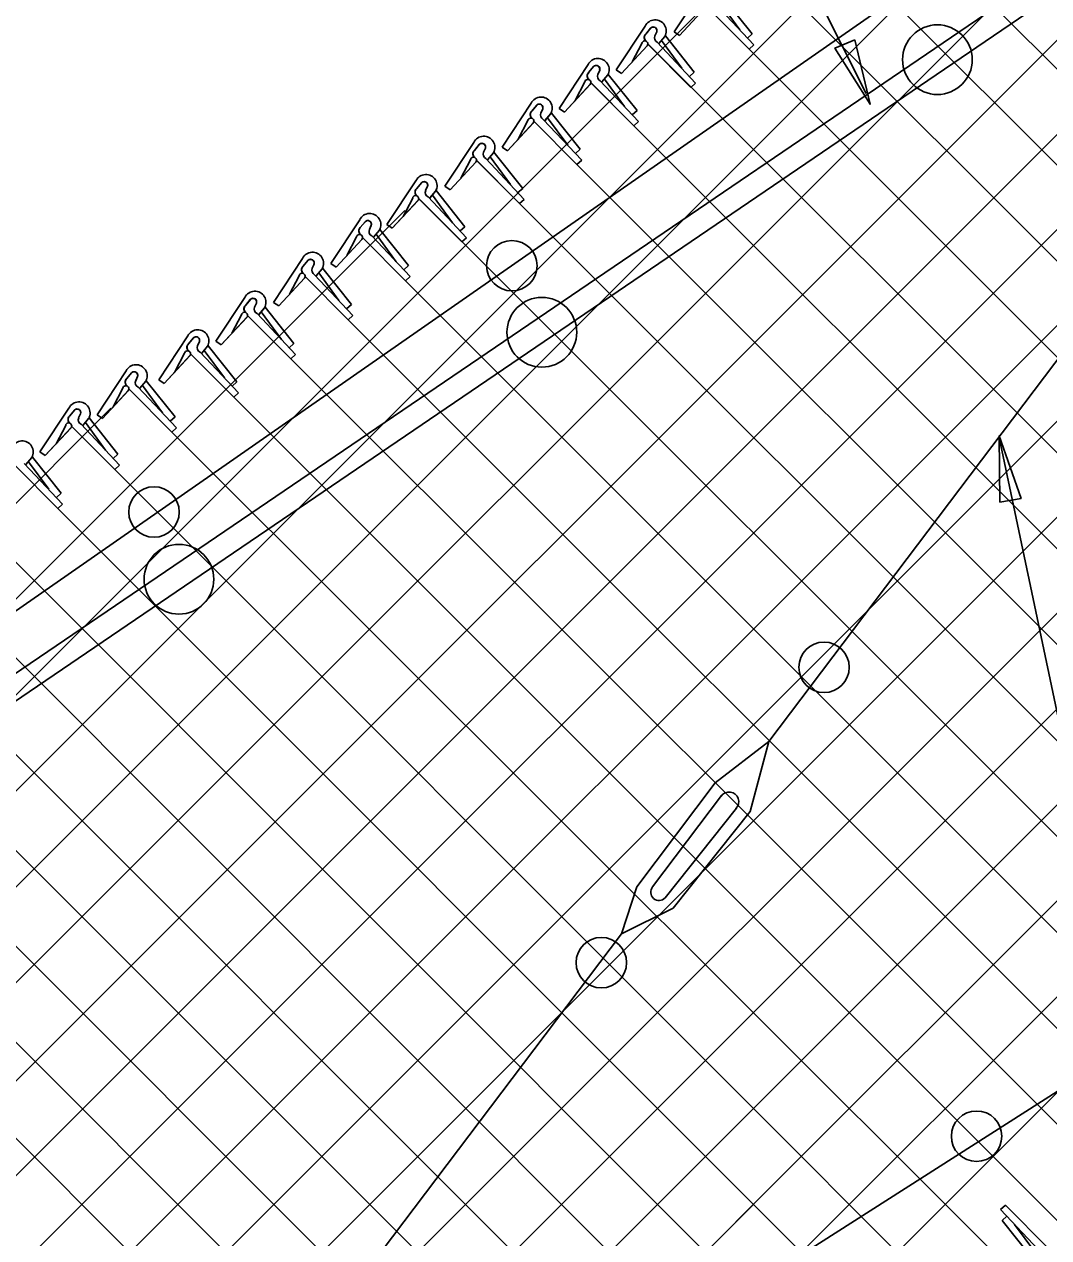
# Model space of a CAD drawing. Extents: x 0 to 1270, y 0 to 830.
# Drawn here: x 638.3 to 681.4, y 632.1 to 683.1 of the extents above; entities that cross this region are included whole.
import ezdxf

# ---------------------------------------------------------------- set-up
doc = ezdxf.new("R2010")
doc.units = 0
for name, color, linetype in [('CT_Dimensions', 7, 'Continuous'), ('sb_Chainlink Fence', 7, 'Continuous'), ('sb_Existing Structural Steel', 7, 'Continuous')]:
    doc.layers.add(name, color=color, linetype=linetype)

msp = doc.modelspace()

# ---------------------------------------------------------------- linework, layer by layer
at = {"layer": 'CT_Dimensions'}
for p, q in [((673.699, 680.237), (606.11, 814.054)), ((679.29, 665.77), (693.667, 597.343))]:
    msp.add_line(p, q, dxfattribs=at)
for points in [[(673.227, 682.494), (673.86, 679.78), (672.381, 682.142)], [(679.307, 663.06), (679.286, 665.847), (680.209, 663.218)]]:
    msp.add_lwpolyline(points, close=True, dxfattribs=at)
at = {"layer": 'sb_Chainlink Fence'}
for p, q in [((632.746, 613.457), (771.167, 751.878)), ((632.741, 617.482), (759.121, 743.863)), ((632.735, 621.508), (749.785, 738.558)), ((632.73, 625.533), (738.073, 730.876)), ((632.726, 629.509), (730.399, 727.183)), ((632.722, 633.487), (718.788, 719.553)), ((632.715, 637.609), (703.105, 707.999)), ((632.709, 641.634), (691.819, 700.743)), ((632.751, 609.432), (716.137, 692.817)), ((632.704, 645.66), (679.398, 692.353)), ((632.756, 605.407), (716.172, 688.823)), ((675.961, 687.005), (711.655, 651.307)), ((669.357, 685.545), (706.73, 648.172)), ((673.575, 685.37), (709.142, 649.789)), ((640.993, 609.613), (716.208, 684.828)), ((666.853, 684.668), (665.635, 682.824)), ((666.965, 683.915), (668.779, 682.094)), ((666.982, 683.89), (704.329, 646.543)), ((667.364, 683.986), (668.977, 682.273)), ((668.39, 682.902), (667.542, 684.057)), ((668.91, 682.736), (667.703, 684.253)), ((632.699, 649.685), (666.879, 683.865)), ((665.858, 682.671), (666.943, 683.84)), ((665.858, 682.671), (666.936, 683.833)), ((664.409, 683.066), (663.191, 681.221)), ((664.433, 682.731), (664.655, 682.995)), ((664.635, 682.973), (664.433, 682.731)), ((664.896, 682.831), (664.814, 682.653)), ((664.814, 682.66), (664.895, 682.827)), ((664.92, 682.384), (666.532, 680.67)), ((664.987, 682.336), (665.235, 682.629)), ((664.991, 682.34), (665.236, 682.63)), ((665.946, 681.299), (665.097, 682.454)), ((665.235, 682.629), (665.253, 682.663)), ((665.253, 682.663), (665.269, 682.7)), ((666.465, 681.133), (665.259, 682.651)), ((665.635, 682.824), (665.858, 682.671)), ((668.91, 682.736), (668.712, 682.556)), ((663.414, 681.069), (664.498, 682.238)), ((663.414, 681.069), (664.492, 682.231)), ((664.27, 682.338), (663.864, 681.562)), ((664.521, 682.312), (666.335, 680.491)), ((664.527, 682.314), (701.791, 645.05)), ((668.977, 682.273), (668.779, 682.094)), ((662.012, 681.447), (660.794, 679.602)), ((662.036, 681.112), (662.259, 681.376)), ((662.238, 681.354), (662.036, 681.112)), ((662.499, 681.211), (662.417, 681.034)), ((662.418, 681.04), (662.499, 681.207)), ((662.591, 680.717), (662.838, 681.01)), ((662.594, 680.721), (662.84, 681.011)), ((663.549, 679.68), (662.701, 680.835)), ((662.838, 681.01), (662.857, 681.044)), ((662.857, 681.044), (662.872, 681.08)), ((664.069, 679.514), (662.862, 681.032)), ((663.191, 681.221), (663.414, 681.069)), ((666.465, 681.133), (666.267, 680.954)), ((668.226, 632.815), (716.244, 680.833)), ((661.017, 679.45), (662.102, 680.618)), ((661.017, 679.45), (662.095, 680.612)), ((661.873, 680.719), (661.468, 679.943)), ((662.124, 680.693), (663.938, 678.872)), ((662.129, 680.681), (699.468, 643.342)), ((662.523, 680.764), (664.136, 679.051)), ((666.532, 680.67), (666.335, 680.491)), ((659.62, 679.824), (658.402, 677.979)), ((659.644, 679.489), (659.866, 679.753)), ((659.846, 679.731), (659.644, 679.489)), ((660.107, 679.588), (660.025, 679.411)), ((660.025, 679.417), (660.107, 679.584)), ((660.198, 679.094), (660.446, 679.387)), ((660.202, 679.098), (660.447, 679.388)), ((660.446, 679.387), (660.464, 679.421)), ((660.464, 679.421), (660.48, 679.457)), ((661.676, 677.891), (660.47, 679.408)), ((660.794, 679.602), (661.017, 679.45)), ((664.069, 679.514), (663.871, 679.335)), ((658.625, 677.827), (659.71, 678.995)), ((658.625, 677.827), (659.703, 678.989)), ((659.481, 679.096), (659.075, 678.32)), ((659.732, 679.07), (661.546, 677.249)), ((660.131, 679.141), (661.744, 677.428)), ((661.157, 678.057), (660.308, 679.212)), ((664.136, 679.051), (663.938, 678.872)), ((657.208, 678.177), (655.99, 676.333)), ((657.232, 677.843), (657.454, 678.107)), ((657.434, 678.085), (657.232, 677.843)), ((657.695, 677.942), (657.613, 677.765)), ((657.613, 677.771), (657.695, 677.938)), ((658.034, 677.741), (658.052, 677.775)), ((658.052, 677.775), (658.068, 677.811)), ((659.264, 676.245), (658.058, 677.762)), ((658.402, 677.979), (658.625, 677.827)), ((661.676, 677.891), (661.479, 677.712)), ((656.213, 676.181), (657.297, 677.349)), ((656.213, 676.181), (657.291, 677.342)), ((657.069, 677.45), (656.663, 676.674)), ((657.32, 677.424), (659.134, 675.603)), ((657.343, 677.406), (694.365, 640.384)), ((657.719, 677.495), (659.332, 675.782)), ((657.786, 677.448), (658.034, 677.741)), ((657.79, 677.452), (658.035, 677.742)), ((658.745, 676.411), (657.896, 677.566)), ((661.744, 677.428), (661.546, 677.249)), ((661.546, 677.249), (696.97, 641.809)), ((654.78, 676.567), (653.562, 674.723)), ((654.804, 676.233), (655.026, 676.496)), ((655.006, 676.474), (654.804, 676.233)), ((655.267, 676.332), (655.185, 676.155)), ((655.185, 676.161), (655.266, 676.328)), ((655.99, 676.333), (656.213, 676.181)), ((659.264, 676.245), (659.066, 676.066)), ((653.784, 674.57), (654.869, 675.739)), ((653.784, 674.57), (654.862, 675.732)), ((654.641, 675.839), (654.235, 675.063)), ((654.892, 675.814), (656.706, 673.992)), ((654.955, 675.764), (688.676, 642.043)), ((655.291, 675.885), (656.903, 674.172)), ((655.358, 675.837), (655.606, 676.13)), ((655.362, 675.842), (655.607, 676.131)), ((656.317, 674.801), (655.468, 675.956)), ((655.606, 676.13), (655.624, 676.164)), ((655.624, 676.164), (655.64, 676.201)), ((656.836, 674.635), (655.63, 676.152)), ((659.332, 675.782), (659.134, 675.603)), ((632.694, 653.71), (654.305, 675.322)), ((652.416, 674.93), (651.198, 673.086)), ((652.44, 674.596), (652.662, 674.859)), ((652.642, 674.838), (652.44, 674.596)), ((653.562, 674.723), (653.784, 674.57)), ((652.277, 674.202), (651.871, 673.427)), ((652.903, 674.695), (652.821, 674.518)), ((652.821, 674.524), (652.903, 674.691)), ((652.927, 674.248), (654.539, 672.535)), ((652.994, 674.2), (653.242, 674.493)), ((652.998, 674.205), (653.243, 674.494)), ((653.953, 673.164), (653.104, 674.319)), ((653.242, 674.493), (653.26, 674.527)), ((653.26, 674.527), (653.276, 674.564)), ((654.472, 672.998), (653.266, 674.515)), ((656.836, 674.635), (656.638, 674.455)), ((651.421, 672.933), (652.505, 674.102)), ((651.421, 672.933), (652.499, 674.095)), ((652.528, 674.177), (654.342, 672.355)), ((656.903, 674.172), (656.706, 673.992)), ((650.008, 673.301), (648.79, 671.456)), ((650.032, 672.966), (650.255, 673.23)), ((650.234, 673.208), (650.032, 672.966)), ((650.495, 673.065), (650.414, 672.888)), ((650.414, 672.894), (650.495, 673.061)), ((650.587, 672.571), (650.835, 672.864)), ((650.59, 672.575), (650.836, 672.865)), ((651.545, 671.534), (650.697, 672.689)), ((650.835, 672.864), (650.853, 672.898)), ((650.853, 672.898), (650.868, 672.934)), ((652.065, 671.368), (650.859, 672.885)), ((651.198, 673.086), (651.421, 672.933)), ((654.472, 672.998), (654.274, 672.818)), ((649.013, 671.304), (650.098, 672.472)), ((649.013, 671.304), (650.091, 672.466)), ((649.87, 672.573), (649.464, 671.797)), ((650.121, 672.547), (651.934, 670.726)), ((650.519, 672.618), (652.132, 670.905)), ((654.338, 672.356), (689.495, 637.193)), ((654.539, 672.535), (654.342, 672.355)), ((647.59, 671.662), (646.372, 669.818)), ((647.614, 671.328), (647.836, 671.591)), ((647.816, 671.57), (647.614, 671.328)), ((648.077, 671.427), (647.995, 671.25)), ((647.995, 671.256), (648.077, 671.423)), ((648.168, 670.932), (648.416, 671.225)), ((648.172, 670.937), (648.417, 671.226)), ((648.416, 671.225), (648.434, 671.26)), ((648.434, 671.26), (648.45, 671.296)), ((649.646, 669.73), (648.44, 671.247)), ((648.79, 671.456), (649.013, 671.304)), ((652.065, 671.368), (651.867, 671.189)), ((646.595, 669.665), (647.68, 670.834)), ((646.595, 669.665), (647.673, 670.827)), ((647.451, 670.934), (647.045, 670.159)), ((647.702, 670.909), (649.516, 669.087)), ((648.101, 670.98), (649.714, 669.267)), ((649.127, 669.896), (648.278, 671.051)), ((652.132, 670.905), (651.934, 670.726)), ((651.934, 670.726), (687.019, 635.639)), ((645.194, 670.043), (643.976, 668.199)), ((645.218, 669.709), (645.441, 669.972)), ((645.42, 669.951), (645.218, 669.709)), ((645.681, 669.808), (645.599, 669.631)), ((645.6, 669.637), (645.681, 669.804)), ((645.773, 669.313), (646.02, 669.606)), ((645.776, 669.318), (646.022, 669.607)), ((646.02, 669.606), (646.039, 669.64)), ((646.039, 669.64), (646.054, 669.677)), ((647.251, 668.111), (646.044, 669.628)), ((646.372, 669.818), (646.595, 669.665)), ((649.646, 669.73), (649.449, 669.55)), ((644.199, 668.046), (645.284, 669.215)), ((644.199, 668.046), (645.277, 669.208)), ((645.056, 669.315), (644.65, 668.54)), ((645.306, 669.29), (647.12, 667.468)), ((645.317, 669.279), (682.114, 632.482)), ((645.705, 669.361), (647.318, 667.648)), ((646.731, 668.277), (645.883, 669.432)), ((649.714, 669.267), (649.516, 669.087)), ((649.516, 669.087), (684.47, 634.158)), ((642.597, 668.575), (641.379, 666.73)), ((642.621, 668.24), (642.843, 668.504)), ((642.823, 668.482), (642.621, 668.24)), ((643.084, 668.339), (643.002, 668.162)), ((643.002, 668.169), (643.084, 668.335)), ((643.176, 667.845), (643.423, 668.138)), ((643.179, 667.849), (643.424, 668.139)), ((643.423, 668.138), (643.441, 668.172)), ((643.441, 668.172), (643.457, 668.208)), ((644.654, 666.642), (643.447, 668.16)), ((643.976, 668.199), (644.199, 668.046)), ((647.251, 668.111), (647.053, 667.931)), ((641.602, 666.578), (642.687, 667.747)), ((641.602, 666.578), (642.68, 667.74)), ((642.458, 667.847), (642.053, 667.071)), ((642.709, 667.821), (644.523, 666)), ((643.108, 667.893), (644.721, 666.179)), ((644.134, 666.808), (643.286, 667.963)), ((647.318, 667.648), (647.12, 667.468)), ((632.689, 657.736), (641.96, 667.006)), ((640.199, 667.012), (638.98, 665.167)), ((640.222, 666.677), (640.445, 666.941)), ((640.424, 666.919), (640.222, 666.677)), ((640.685, 666.776), (640.604, 666.599)), ((640.604, 666.606), (640.685, 666.772)), ((640.777, 666.282), (641.025, 666.575)), ((640.78, 666.286), (641.026, 666.576)), ((641.025, 666.575), (641.043, 666.609)), ((641.043, 666.609), (641.058, 666.645)), ((642.255, 665.079), (641.049, 666.597)), ((641.379, 666.73), (641.602, 666.578)), ((644.654, 666.642), (644.456, 666.463)), ((639.203, 665.015), (640.288, 666.184)), ((639.203, 665.015), (640.281, 666.177)), ((640.06, 666.284), (639.654, 665.508)), ((640.311, 666.258), (642.124, 664.437)), ((640.71, 666.33), (642.322, 664.616)), ((641.736, 665.245), (640.887, 666.4)), ((644.721, 666.179), (644.523, 666)), ((644.523, 666), (677.52, 633.046)), ((638.98, 665.167), (639.203, 665.015)), ((642.255, 665.079), (642.057, 664.9)), ((637.921, 664.617), (639.735, 662.796)), ((638.32, 664.688), (639.933, 662.975)), ((638.388, 664.64), (638.635, 664.934)), ((638.391, 664.645), (638.637, 664.935)), ((639.346, 663.604), (638.498, 664.759)), ((638.635, 664.934), (638.654, 664.968)), ((638.654, 664.968), (638.669, 665.004)), ((639.866, 663.438), (638.659, 664.955)), ((642.322, 664.616), (642.124, 664.437)), ((642.124, 664.437), (668.952, 637.589)), ((639.866, 663.438), (639.668, 663.259)), ((639.933, 662.975), (639.735, 662.796)), ((639.735, 662.796), (674.44, 628.064)), ((637.282, 661.202), (672.265, 626.209)), ((634.889, 659.567), (669.531, 624.913)), ((632.689, 657.725), (667.185, 623.228)), ((632.694, 653.689), (664.548, 621.835)), ((632.699, 649.654), (662.222, 620.131)), ((670.226, 630.785), (687.137, 647.695)), ((632.704, 645.618), (659.721, 618.601)), ((632.71, 641.582), (657.22, 617.071)), ((672.336, 628.864), (685.047, 641.575)), ((668.67, 637.871), (676.941, 629.593)), ((675.851, 634.713), (679.518, 631.051)), ((651.902, 616.491), (668.943, 633.532)), ((679.347, 633.335), (679.545, 633.515)), ((681.357, 631.691), (679.545, 633.515)), ((680.958, 631.62), (679.347, 633.335)), ((679.414, 632.872), (679.612, 633.051)), ((679.414, 632.872), (680.619, 631.354)), ((679.933, 632.706), (680.78, 631.55))]:
    msp.add_line(p, q, dxfattribs=at)
for centre, radius, start, end in [((664.828, 682.858), 0.468, 330.7731, 153.6798), ((664.751, 682.876), 0.152, 342.5148, 140.1368), ((664.752, 682.877), 0.152, 340.7344, 129.2174), ((664.396, 682.316), 0.128, 319.0215, 170.0696), ((664.562, 682.59), 0.192, 140.2017, 233.0053), ((664.568, 682.59), 0.195, 133.6672, 232.2344), ((665.008, 682.574), 0.209, 156.4833, 245.1578), ((662.431, 681.239), 0.468, 330.7731, 153.6798), ((662.354, 681.257), 0.152, 342.5148, 140.1368), ((662.355, 681.258), 0.152, 340.7344, 129.2174), ((661.999, 680.697), 0.128, 319.0215, 170.0696), ((662.166, 680.971), 0.192, 140.2017, 233.0053), ((662.171, 680.971), 0.195, 133.6672, 232.2344), ((662.611, 680.955), 0.209, 156.4833, 245.1578), ((660.039, 679.616), 0.468, 330.7731, 153.6798), ((659.773, 679.348), 0.192, 140.2017, 233.0053), ((659.779, 679.348), 0.195, 133.6672, 232.2344), ((659.962, 679.634), 0.152, 342.5148, 140.1368), ((659.963, 679.635), 0.152, 340.7344, 129.2174), ((660.219, 679.331), 0.209, 156.4833, 245.1578), ((659.607, 679.074), 0.128, 319.0215, 170.0696), ((657.627, 677.97), 0.468, 330.7731, 153.6798), ((657.361, 677.701), 0.192, 140.2017, 233.0053), ((657.367, 677.702), 0.195, 133.6672, 232.2344), ((657.55, 677.988), 0.152, 342.5148, 140.1368), ((657.551, 677.988), 0.152, 340.7344, 129.2174), ((657.807, 677.685), 0.209, 156.4833, 245.1578), ((657.195, 677.428), 0.128, 319.0215, 170.0696), ((655.199, 676.36), 0.468, 330.7731, 153.6798), ((654.939, 676.091), 0.195, 133.6672, 232.2344), ((655.122, 676.377), 0.152, 342.5148, 140.1368), ((655.123, 676.378), 0.152, 340.7344, 129.2174), ((654.767, 675.817), 0.128, 319.0215, 170.0696), ((654.933, 676.091), 0.192, 140.2017, 233.0053), ((655.379, 676.075), 0.209, 156.4833, 245.1578), ((652.835, 674.723), 0.468, 330.7731, 153.6798), ((652.758, 674.74), 0.152, 342.5148, 140.1368), ((652.759, 674.741), 0.152, 340.7344, 129.2174), ((652.403, 674.18), 0.128, 319.0215, 170.0696), ((652.569, 674.454), 0.192, 140.2017, 233.0053), ((652.575, 674.454), 0.195, 133.6672, 232.2344), ((653.015, 674.438), 0.209, 156.4833, 245.1578), ((650.428, 673.093), 0.468, 330.7731, 153.6798), ((650.351, 673.111), 0.152, 342.5148, 140.1368), ((650.351, 673.112), 0.152, 340.7344, 129.2174), ((649.996, 672.551), 0.128, 319.0215, 170.0696), ((650.162, 672.824), 0.192, 140.2017, 233.0053), ((650.167, 672.825), 0.195, 133.6672, 232.2344), ((650.607, 672.808), 0.209, 156.4833, 245.1578), ((648.009, 671.455), 0.468, 330.7731, 153.6798), ((647.743, 671.186), 0.192, 140.2017, 233.0053), ((647.749, 671.186), 0.195, 133.6672, 232.2344), ((647.932, 671.473), 0.152, 342.5148, 140.1368), ((647.933, 671.473), 0.152, 340.7344, 129.2174), ((648.189, 671.17), 0.209, 156.4833, 245.1578), ((647.577, 670.912), 0.128, 319.0215, 170.0696), ((645.613, 669.836), 0.468, 330.7731, 153.6798), ((645.348, 669.567), 0.192, 140.2017, 233.0053), ((645.353, 669.567), 0.195, 133.6672, 232.2344), ((645.536, 669.853), 0.152, 342.5148, 140.1368), ((645.537, 669.854), 0.152, 340.7344, 129.2174), ((645.793, 669.551), 0.209, 156.4833, 245.1578), ((645.182, 669.293), 0.128, 319.0215, 170.0696), ((643.016, 668.367), 0.468, 330.7731, 153.6798), ((642.751, 668.099), 0.192, 140.2017, 233.0053), ((642.756, 668.099), 0.195, 133.6672, 232.2344), ((642.939, 668.385), 0.152, 342.5148, 140.1368), ((642.94, 668.386), 0.152, 340.7344, 129.2174), ((643.196, 668.083), 0.209, 156.4833, 245.1578), ((642.584, 667.825), 0.128, 319.0215, 170.0696), ((640.618, 666.804), 0.468, 330.7731, 153.6798), ((640.352, 666.536), 0.192, 140.2017, 233.0053), ((640.357, 666.536), 0.195, 133.6672, 232.2344), ((640.541, 666.822), 0.152, 342.5148, 140.1368), ((640.541, 666.823), 0.152, 340.7344, 129.2174), ((640.798, 666.52), 0.209, 156.4833, 245.1578), ((640.186, 666.262), 0.128, 319.0215, 170.0696), ((638.229, 665.163), 0.468, 330.7731, 153.6798)]:
    msp.add_arc(centre, radius, start, end, dxfattribs=at)
at = {"layer": 'sb_Existing Structural Steel'}
for p, q in [((702.065, 703.131), (633.385, 655.295)), ((635.662, 654.304), (699.717, 697.865)), ((636.168, 653.485), (700.026, 696.938)), ((702.367, 696.38), (669.605, 652.995)), ((632.766, 607.059), (768.798, 693.845)), ((667.357, 651.262), (669.605, 652.995)), ((669.605, 652.995), (668.816, 650.057)), ((664.055, 646.889), (667.357, 651.262)), ((664.721, 646.886), (667.622, 650.728)), ((668.247, 650.202), (665.254, 646.426)), ((668.816, 650.057), (665.594, 645.993)), ((663.417, 644.911), (664.055, 646.889)), ((665.594, 645.993), (663.417, 644.911)), ((663.417, 644.911), (632.755, 604.354))]:
    msp.add_line(p, q, dxfattribs=at)
for centre, radius in [((676.689, 681.655), 1.465), ((658.809, 672.995), 1.06), ((660.069, 670.199), 1.465), ((643.773, 662.643), 1.06), ((644.821, 659.819), 1.465), ((671.928, 656.117), 1.06), ((662.568, 643.706), 1.06), ((678.336, 636.41), 1.06)]:
    msp.add_circle(centre, radius, dxfattribs=at)
for centre, radius, start, end in [((667.937, 650.467), 0.408, 315.2585, 145.5973), ((664.996, 646.667), 0.352, 140.4427, 317.1443)]:
    msp.add_arc(centre, radius, start, end, dxfattribs=at)

doc.saveas('drawing.dxf')
